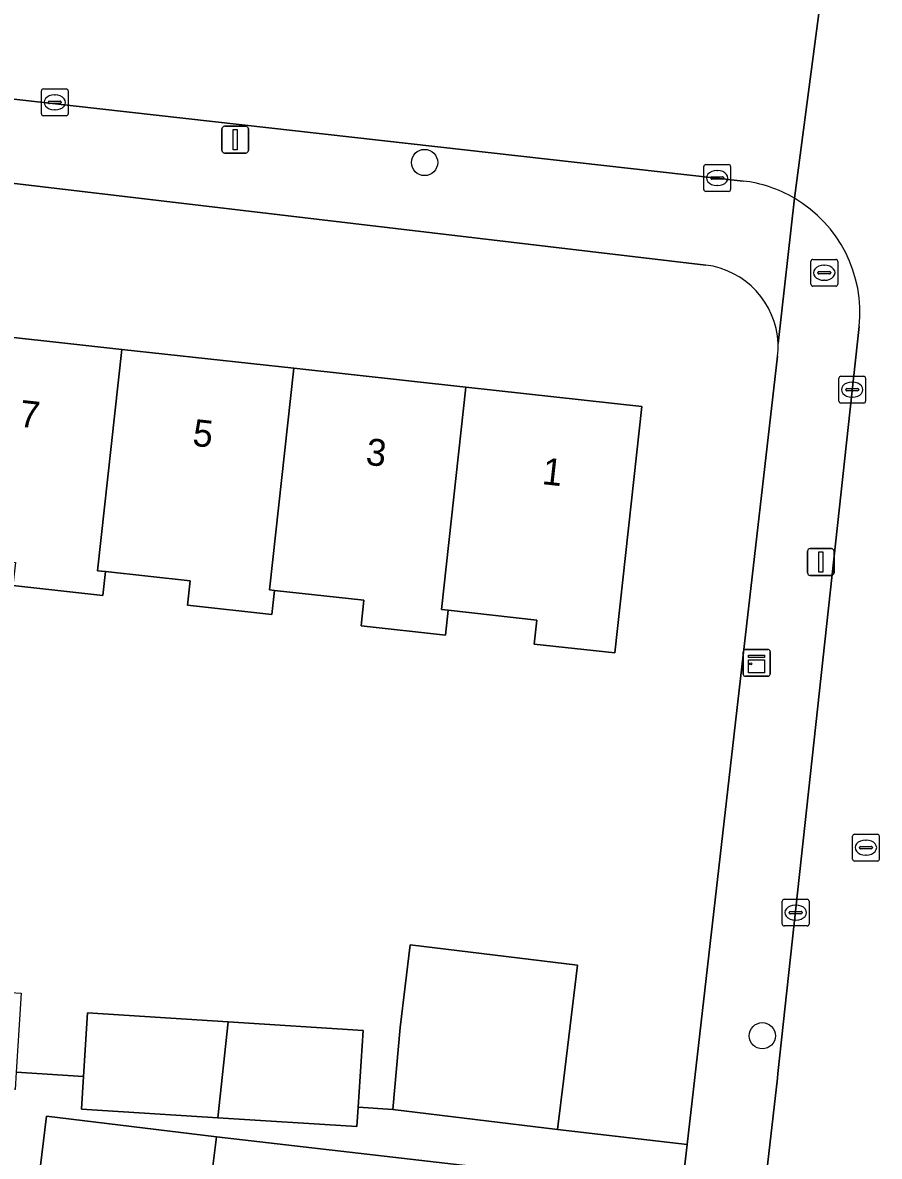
# Model space of a CAD drawing. Extents: x 162026 to 163502, y 387295 to 388169.
# Drawn here: x 162459.23 to 162491.19, y 387747.09 to 387789.36 of the extents above; entities that cross this region are included whole.
import ezdxf

# ---------------------------------------------------------------- set-up
doc = ezdxf.new("R2010")
doc.units = 0
for name, color, linetype in [('IMGEO_Boom', 7, 'Continuous'), ('IMGEO_Brandkraan', 7, 'Continuous'), ('IMGEO_Erf', 7, 'Continuous'), ('IMGEO_Kast', 7, 'Continuous'), ('IMGEO_Kolk', 7, 'Continuous'), ('IMGEO_Lichtmast', 7, 'Continuous'), ('IMGEO_Pand', 7, 'Continuous'), ('IMGEO_Pand_nummerreeks', 7, 'Continuous'), ('IMGEO_Rijbaan_lokaal_open', 7, 'Continuous'), ('IMGEO_Rioolput', 7, 'Continuous'), ('IMGEO_Voetpad_open', 7, 'Continuous')]:
    doc.layers.add(name, color=color, linetype=linetype)

msp = doc.modelspace()

# ---------------------------------------------------------------- linework, layer by layer
at = {"layer": 'IMGEO_Boom'}
for centre in [(162474.222, 387784.145), (162486.821, 387751.584)]:
    msp.add_circle(centre, 0.489, dxfattribs=at)
at = {"layer": 'IMGEO_Brandkraan'}
for p, q in [((162488.631, 387779.606), (162488.631, 387780.458)), ((162488.706, 387780.532), (162489.558, 387780.532)), ((162489.119, 387780.312), (162489.144, 387780.312)), ((162489.632, 387780.458), (162489.632, 387779.606)), ((162488.89, 387780.026), (162488.89, 387780.038)), ((162489.328, 387779.989), (162488.93, 387779.989)), ((162488.933, 387780.075), (162489.331, 387780.075)), ((162489.374, 387780.038), (162489.374, 387780.026)), ((162489.558, 387779.532), (162488.706, 387779.532)), ((162489.142, 387779.752), (162489.117, 387779.752))]:
    msp.add_line(p, q, dxfattribs=at)
for points in [[(162488.631, 387779.606), (162488.631, 387780.458)], [(162488.706, 387780.532), (162489.558, 387780.532)], [(162489.632, 387780.458), (162489.632, 387779.606)], [(162489.558, 387779.532), (162488.706, 387779.532)]]:
    msp.add_lwpolyline(points, dxfattribs=at)
for centre, radius, start, end in [((162488.708, 387780.456), 0.0765, 91.552, 178.448), ((162488.708, 387780.456), 0.0765, 91.552, 178.448), ((162489.556, 387780.456), 0.0765, 1.552, 88.448), ((162489.556, 387780.456), 0.0765, 1.552, 88.448), ((162488.93, 387780.035), 0.0403, 85.8775, 175.7526), ((162488.927, 387780.025), 0.0366, 178.938, 274.7102), ((162489.331, 387780.032), 0.043, 264.8664, 352.4533), ((162489.335, 387780.037), 0.0386, 1.7309, 96.639), ((162488.708, 387779.608), 0.0765, 181.552, 268.448), ((162488.708, 387779.608), 0.0765, 181.552, 268.448), ((162489.556, 387779.608), 0.0765, 271.552, 358.448), ((162489.556, 387779.608), 0.0765, 271.552, 358.448)]:
    msp.add_arc(centre, radius, start, end, dxfattribs=at)
for centre, major_axis, ratio, start_param, end_param in [((162489.118, 387780.032), (-0.387, 0.002), 0.722429, 4.712389, 7.853982), ((162489.143, 387780.032), (-0.39, 0.002), 0.717154, 1.570796, 4.712389)]:
    msp.add_ellipse(centre, major_axis=major_axis, ratio=ratio, start_param=start_param, end_param=end_param, dxfattribs=at)
at = {"layer": 'IMGEO_Erf'}
for points in [[(162484.708, 387780.319), (162438.185, 387785.808), (162360.929, 387806.153), (162306.963, 387812.388)], [(162456.521, 387777.882), (162462.935, 387777.176), (162469.348, 387776.471), (162475.761, 387775.765), (162482.326, 387775.043), (162481.314, 387765.856), (162478.312, 387766.186), (162478.411, 387767.084), (162475.102, 387767.448), (162475, 387766.523), (162471.855, 387766.869), (162471.96, 387767.824), (162468.628, 387768.19), (162468.529, 387767.292), (162465.383, 387767.638), (162465.482, 387768.542), (162462.321, 387768.89), (162462.223, 387768.001), (162458.866, 387768.371)], [(162360.569, 387775.219), (162425, 387768.297), (162427.31, 387767.657), (162435.365, 387763.783), (162433.886, 387752.27), (162448.736, 387751.33), (162448.894, 387753.819), (162454.078, 387753.49), (162459.171, 387753.168), (162458.985, 387750.222), (162461.5, 387750.063), (162461.65, 387752.435), (162466.897, 387752.102), (162471.927, 387751.784), (162471.746, 387748.92), (162473.042, 387748.832), (162473.314, 387751.891), (162473.687, 387754.976), (162479.924, 387754.221), (162479.413, 387750), (162479.181, 387748.088), (162484.018, 387747.533), (162486.062, 387765.339), (162487.392, 387776.92)], [(162483.821, 387745.82), (162466.456, 387747.814), (162466.055, 387744.538)]]:
    msp.add_lwpolyline(points, dxfattribs=at)
for centre, radius, start, end in [((162484.336, 387777.266), 3.076, 2.5424, 83.054), ((162484.345, 387777.269), 3.067, 353.4709, 2.4892)]:
    msp.add_arc(centre, radius, start, end, dxfattribs=at)
at = {"layer": 'IMGEO_Kast'}
for p, q in [((162486.109, 387765.063), (162486.109, 387765.904)), ((162486.109, 387765.904), (162486.109, 387765.063)), ((162486.184, 387765.988), (162487.025, 387765.988)), ((162487.025, 387765.988), (162486.184, 387765.988)), ((162487.109, 387765.913), (162487.109, 387765.072)), ((162487.109, 387765.072), (162487.109, 387765.913)), ((162487.034, 387764.988), (162486.193, 387764.988)), ((162486.193, 387764.988), (162487.034, 387764.988))]:
    msp.add_line(p, q, dxfattribs=at)
for points in [[(162486.304, 387765.778), (162486.904, 387765.778), (162486.904, 387765.693), (162486.304, 387765.693), (162486.304, 387765.778)], [(162486.304, 387765.603), (162486.904, 387765.603), (162486.904, 387765.114), (162486.304, 387765.114), (162486.304, 387765.603)]]:
    msp.add_lwpolyline(points, dxfattribs=at)
msp.add_circle((162486.388, 387765.452), 0.0377, dxfattribs=at)
for centre, start, end in [((162486.187, 387765.91), 92.4484, 184.2845), ((162486.187, 387765.91), 92.4484, 184.2845), ((162487.031, 387765.91), 2.4484, 94.2845), ((162487.031, 387765.91), 2.4484, 94.2845), ((162486.187, 387765.066), 182.4484, 274.2845), ((162486.187, 387765.066), 182.4484, 274.2845), ((162487.031, 387765.066), 272.4484, 4.2845), ((162487.031, 387765.066), 272.4484, 4.2845)]:
    msp.add_arc(centre, 0.0779, start, end, dxfattribs=at)
at = {"layer": 'IMGEO_Kolk'}
for p, q in [((162459.926, 387785.96), (162459.926, 387786.812)), ((162460.001, 387786.886), (162460.853, 387786.886)), ((162460.414, 387786.666), (162460.439, 387786.666)), ((162460.927, 387786.812), (162460.927, 387785.96)), ((162460.185, 387786.38), (162460.185, 387786.392)), ((162460.623, 387786.343), (162460.225, 387786.343)), ((162460.228, 387786.429), (162460.626, 387786.429)), ((162460.669, 387786.392), (162460.669, 387786.38)), ((162460.853, 387785.886), (162460.001, 387785.886)), ((162460.437, 387786.106), (162460.412, 387786.106)), ((162484.713, 387784.065), (162485.565, 387784.065)), ((162484.638, 387783.139), (162484.638, 387783.991)), ((162485.126, 387783.845), (162485.151, 387783.845)), ((162485.639, 387783.991), (162485.639, 387783.139)), ((162484.897, 387783.559), (162484.897, 387783.571)), ((162485.335, 387783.522), (162484.937, 387783.522)), ((162484.94, 387783.608), (162485.338, 387783.608)), ((162485.149, 387783.285), (162485.124, 387783.285)), ((162485.381, 387783.571), (162485.381, 387783.559)), ((162485.565, 387783.065), (162484.713, 387783.065)), ((162489.675, 387775.248), (162489.675, 387776.1)), ((162489.75, 387776.174), (162490.602, 387776.174)), ((162490.676, 387776.1), (162490.676, 387775.248)), ((162489.934, 387775.668), (162489.934, 387775.68)), ((162490.372, 387775.631), (162489.974, 387775.631)), ((162489.977, 387775.717), (162490.375, 387775.717)), ((162490.163, 387775.954), (162490.188, 387775.954)), ((162490.418, 387775.68), (162490.418, 387775.668)), ((162490.602, 387775.174), (162489.75, 387775.174)), ((162490.186, 387775.394), (162490.161, 387775.394)), ((162487.565, 387755.751), (162487.565, 387756.603)), ((162487.64, 387756.677), (162488.492, 387756.677)), ((162488.566, 387756.603), (162488.566, 387755.751)), ((162487.824, 387756.171), (162487.824, 387756.183)), ((162487.867, 387756.22), (162488.265, 387756.22)), ((162488.053, 387756.457), (162488.078, 387756.457)), ((162488.308, 387756.183), (162488.308, 387756.171)), ((162488.262, 387756.134), (162487.864, 387756.134)), ((162488.076, 387755.897), (162488.051, 387755.897)), ((162488.492, 387755.677), (162487.64, 387755.677))]:
    msp.add_line(p, q, dxfattribs=at)
for points in [[(162459.926, 387785.96), (162459.926, 387786.812)], [(162460.001, 387786.886), (162460.853, 387786.886)], [(162460.927, 387786.812), (162460.927, 387785.96)], [(162460.853, 387785.886), (162460.001, 387785.886)], [(162484.713, 387784.065), (162485.565, 387784.065)], [(162484.638, 387783.139), (162484.638, 387783.991)], [(162485.639, 387783.991), (162485.639, 387783.139)], [(162485.565, 387783.065), (162484.713, 387783.065)], [(162489.675, 387775.248), (162489.675, 387776.1)], [(162489.75, 387776.174), (162490.602, 387776.174)], [(162490.676, 387776.1), (162490.676, 387775.248)], [(162490.602, 387775.174), (162489.75, 387775.174)], [(162487.565, 387755.751), (162487.565, 387756.603)], [(162487.64, 387756.677), (162488.492, 387756.677)], [(162488.566, 387756.603), (162488.566, 387755.751)], [(162488.492, 387755.677), (162487.64, 387755.677)]]:
    msp.add_lwpolyline(points, dxfattribs=at)
for centre, radius, start, end in [((162460.003, 387786.81), 0.0765, 91.552, 178.448), ((162460.003, 387786.81), 0.0765, 91.552, 178.448), ((162460.851, 387786.81), 0.0765, 1.552, 88.448), ((162460.851, 387786.81), 0.0765, 1.552, 88.448), ((162460.225, 387786.389), 0.0403, 85.8775, 175.7526), ((162460.222, 387786.379), 0.0366, 178.938, 274.7102), ((162460.626, 387786.386), 0.043, 264.8664, 352.4533), ((162460.63, 387786.391), 0.0386, 1.7309, 96.639), ((162460.003, 387785.962), 0.0765, 181.552, 268.448), ((162460.003, 387785.962), 0.0765, 181.552, 268.448), ((162460.851, 387785.962), 0.0765, 271.552, 358.448), ((162460.851, 387785.962), 0.0765, 271.552, 358.448), ((162484.715, 387783.989), 0.0765, 91.552, 178.448), ((162484.715, 387783.989), 0.0765, 91.552, 178.448), ((162485.563, 387783.989), 0.0765, 1.552, 88.448), ((162485.563, 387783.989), 0.0765, 1.552, 88.448), ((162484.937, 387783.568), 0.0403, 85.8775, 175.7526), ((162484.934, 387783.558), 0.0366, 178.938, 274.7102), ((162485.338, 387783.565), 0.043, 264.8664, 352.4533), ((162485.342, 387783.57), 0.0386, 1.7309, 96.639), ((162484.715, 387783.141), 0.0765, 181.552, 268.448), ((162484.715, 387783.141), 0.0765, 181.552, 268.448), ((162485.563, 387783.141), 0.0765, 271.552, 358.448), ((162485.563, 387783.141), 0.0765, 271.552, 358.448), ((162489.752, 387776.098), 0.0765, 91.552, 178.448), ((162489.752, 387776.098), 0.0765, 91.552, 178.448), ((162490.6, 387776.098), 0.0765, 1.552, 88.448), ((162490.6, 387776.098), 0.0765, 1.552, 88.448), ((162489.974, 387775.677), 0.0403, 85.8775, 175.7526), ((162489.971, 387775.667), 0.0366, 178.938, 274.7102), ((162490.375, 387775.674), 0.043, 264.8664, 352.4533), ((162490.379, 387775.679), 0.0386, 1.7309, 96.639), ((162489.752, 387775.25), 0.0765, 181.552, 268.448), ((162489.752, 387775.25), 0.0765, 181.552, 268.448), ((162490.6, 387775.25), 0.0765, 271.552, 358.448), ((162490.6, 387775.25), 0.0765, 271.552, 358.448), ((162487.642, 387756.601), 0.0765, 91.552, 178.448), ((162487.642, 387756.601), 0.0765, 91.552, 178.448), ((162488.49, 387756.601), 0.0765, 1.552, 88.448), ((162488.49, 387756.601), 0.0765, 1.552, 88.448), ((162487.864, 387756.18), 0.0403, 85.8775, 175.7526), ((162487.861, 387756.17), 0.0366, 178.938, 274.7102), ((162488.265, 387756.177), 0.043, 264.8664, 352.4533), ((162488.269, 387756.182), 0.0386, 1.7309, 96.639), ((162487.642, 387755.753), 0.0765, 181.552, 268.448), ((162487.642, 387755.753), 0.0765, 181.552, 268.448), ((162488.49, 387755.753), 0.0765, 271.552, 358.448), ((162488.49, 387755.753), 0.0765, 271.552, 358.448)]:
    msp.add_arc(centre, radius, start, end, dxfattribs=at)
for centre, major_axis, ratio, start_param, end_param in [((162460.413, 387786.386), (-0.387, 0.002), 0.722429, 4.712389, 7.853982), ((162460.438, 387786.386), (-0.39, 0.002), 0.717154, 1.570796, 4.712389), ((162485.125, 387783.565), (-0.387, 0.002), 0.722429, 4.712389, 7.853982), ((162485.15, 387783.565), (-0.39, 0.002), 0.717154, 1.570796, 4.712389), ((162490.162, 387775.674), (-0.387, 0.002), 0.722429, 4.712389, 7.853982), ((162490.187, 387775.674), (-0.39, 0.002), 0.717154, 1.570796, 4.712389), ((162488.052, 387756.177), (-0.387, 0.002), 0.722429, 4.712389, 7.853982), ((162488.077, 387756.177), (-0.39, 0.002), 0.717154, 1.570796, 4.712389)]:
    msp.add_ellipse(centre, major_axis=major_axis, ratio=ratio, start_param=start_param, end_param=end_param, dxfattribs=at)
at = {"layer": 'IMGEO_Lichtmast'}
for p, q in [((162466.662, 387784.596), (162466.662, 387785.396)), ((162466.662, 387785.396), (162466.662, 387784.596)), ((162466.762, 387785.496), (162467.552, 387785.496)), ((162467.552, 387785.496), (162466.762, 387785.496)), ((162467.652, 387785.396), (162467.652, 387784.596)), ((162467.652, 387784.596), (162467.652, 387785.396)), ((162467.552, 387784.496), (162466.762, 387784.496)), ((162466.762, 387784.496), (162467.552, 387784.496)), ((162488.607, 387769.749), (162489.397, 387769.749)), ((162489.397, 387769.749), (162488.607, 387769.749)), ((162488.507, 387768.849), (162488.507, 387769.649)), ((162488.507, 387769.649), (162488.507, 387768.849)), ((162489.497, 387769.649), (162489.497, 387768.849)), ((162489.497, 387768.849), (162489.497, 387769.649)), ((162489.397, 387768.749), (162488.607, 387768.749)), ((162488.607, 387768.749), (162489.397, 387768.749))]:
    msp.add_line(p, q, dxfattribs=at)
for points in [[(162467.082, 387785.371), (162467.232, 387785.371), (162467.232, 387784.621), (162467.082, 387784.621), (162467.082, 387785.371)], [(162488.927, 387769.624), (162489.077, 387769.624), (162489.077, 387768.874), (162488.927, 387768.874), (162488.927, 387769.624)]]:
    msp.add_lwpolyline(points, dxfattribs=at)
for centre, start, end in [((162466.762, 387785.396), 90, 180), ((162466.762, 387785.396), 90, 180), ((162467.552, 387785.396), 0, 90), ((162467.552, 387785.396), 360, 90), ((162466.762, 387784.596), 180, 270), ((162466.762, 387784.596), 180, 270), ((162467.552, 387784.596), 270, 0), ((162467.552, 387784.596), 270, 0), ((162488.607, 387769.649), 90, 180), ((162488.607, 387769.649), 90, 180), ((162489.397, 387769.649), 0, 90), ((162489.397, 387769.649), 360, 90), ((162488.607, 387768.849), 180, 270), ((162488.607, 387768.849), 180, 270), ((162489.397, 387768.849), 270, 0), ((162489.397, 387768.849), 270, 0)]:
    msp.add_arc(centre, 0.1, start, end, dxfattribs=at)
at = {"layer": 'IMGEO_Pand'}
for points in [[(162455.683, 387769.595), (162458.961, 387769.234), (162458.866, 387768.371), (162462.223, 387768.001), (162462.321, 387768.89), (162462.027, 387768.922), (162462.935, 387777.176), (162456.521, 387777.882)], [(162462.027, 387768.922), (162462.321, 387768.89), (162465.482, 387768.542), (162465.383, 387767.638), (162468.529, 387767.292), (162468.628, 387768.19), (162468.439, 387768.211), (162469.348, 387776.471), (162462.935, 387777.176)], [(162475.761, 387775.765), (162469.348, 387776.471), (162468.439, 387768.211), (162468.628, 387768.19), (162471.96, 387767.824), (162471.855, 387766.869), (162475, 387766.523), (162475.102, 387767.448), (162474.849, 387767.476)], [(162474.849, 387767.476), (162475.102, 387767.448), (162478.411, 387767.084), (162478.312, 387766.186), (162481.314, 387765.856), (162482.326, 387775.043), (162475.761, 387775.765)], [(162479.924, 387754.221), (162473.687, 387754.976), (162473.314, 387751.891), (162473.042, 387748.832), (162479.181, 387748.088), (162479.413, 387750)], [(162466.897, 387752.102), (162461.65, 387752.435), (162461.5, 387750.063), (162461.423, 387748.849), (162466.51, 387748.527)], [(162471.927, 387751.784), (162466.897, 387752.102), (162466.51, 387748.527), (162471.7, 387748.198), (162471.746, 387748.92)], [(162466.456, 387747.814), (162460.124, 387748.59), (162459.722, 387745.315), (162459.921, 387745.291), (162466.055, 387744.538)]]:
    msp.add_lwpolyline(points, close=True, dxfattribs=at)
at = {"layer": 'IMGEO_Rijbaan_lokaal_open'}
for points in [[(162488.017, 387782.814), (162488.971, 387789.985), (162488.847, 387789.999), (162485.508, 387790.382), (162447.347, 387794.755), (162443.597, 387795.248)], [(162488.971, 387789.985), (162488.017, 387782.814)], [(162438.109, 387788.995), (162443.286, 387788.255), (162444.4, 387788.13), (162486.102, 387783.454)], [(162490.431, 387778.03), (162487.406, 387750.172), (162487.386, 387750), (162486.537, 387742.661), (162484.548, 387725.474)]]:
    msp.add_lwpolyline(points, dxfattribs=at)
for centre, start, end in [((162485.531, 387778.559), 59.6993, 83.3411), ((162485.532, 387778.559), 353.8392, 59.7117)]:
    msp.add_arc(centre, 4.928, start, end, dxfattribs=at)
at = {"layer": 'IMGEO_Rioolput'}
for p, q in [((162490.185, 387758.174), (162490.185, 387759.026)), ((162490.26, 387759.1), (162491.112, 387759.1)), ((162490.673, 387758.88), (162490.698, 387758.88)), ((162491.186, 387759.026), (162491.186, 387758.174)), ((162490.444, 387758.594), (162490.444, 387758.606)), ((162490.882, 387758.557), (162490.484, 387758.557)), ((162490.487, 387758.643), (162490.885, 387758.643)), ((162490.696, 387758.32), (162490.671, 387758.32)), ((162490.928, 387758.606), (162490.928, 387758.594)), ((162491.112, 387758.1), (162490.26, 387758.1))]:
    msp.add_line(p, q, dxfattribs=at)
for points in [[(162490.185, 387758.174), (162490.185, 387759.026)], [(162490.26, 387759.1), (162491.112, 387759.1)], [(162491.186, 387759.026), (162491.186, 387758.174)], [(162491.112, 387758.1), (162490.26, 387758.1)]]:
    msp.add_lwpolyline(points, dxfattribs=at)
for centre, radius, start, end in [((162490.262, 387759.024), 0.0765, 91.552, 178.448), ((162490.262, 387759.024), 0.0765, 91.552, 178.448), ((162491.11, 387759.024), 0.0765, 1.552, 88.448), ((162491.11, 387759.024), 0.0765, 1.552, 88.448), ((162490.484, 387758.603), 0.0403, 85.8775, 175.7526), ((162490.481, 387758.593), 0.0366, 178.938, 274.7102), ((162490.885, 387758.6), 0.043, 264.8664, 352.4533), ((162490.889, 387758.605), 0.0386, 1.7309, 96.639), ((162490.262, 387758.176), 0.0765, 181.552, 268.448), ((162490.262, 387758.176), 0.0765, 181.552, 268.448), ((162491.11, 387758.176), 0.0765, 271.552, 358.448), ((162491.11, 387758.176), 0.0765, 271.552, 358.448)]:
    msp.add_arc(centre, radius, start, end, dxfattribs=at)
for centre, major_axis, ratio, start_param, end_param in [((162490.672, 387758.6), (-0.387, 0.002), 0.722429, 4.712389, 7.853982), ((162490.697, 387758.6), (-0.39, 0.002), 0.717154, 1.570796, 4.712389)]:
    msp.add_ellipse(centre, major_axis=major_axis, ratio=ratio, start_param=start_param, end_param=end_param, dxfattribs=at)
at = {"layer": 'IMGEO_Voetpad_open'}
for points in [[(162356.078, 387809.716), (162315.741, 387814.416), (162303.178, 387815.842), (162302.745, 387811.357), (162304.731, 387812.656), (162306.963, 387812.388), (162360.929, 387806.153), (162438.185, 387785.808), (162484.708, 387780.319)], [(162486.102, 387783.454), (162444.4, 387788.13), (162443.286, 387788.255), (162438.109, 387788.995)], [(162487.409, 387777.402), (162488.017, 387782.814)], [(162488.017, 387782.814), (162487.409, 387777.402)], [(162484.548, 387725.474), (162486.537, 387742.661), (162487.386, 387750), (162487.406, 387750.172), (162490.431, 387778.03)], [(162487.392, 387776.92), (162486.062, 387765.339), (162484.018, 387747.533), (162483.821, 387745.82), (162478.34, 387698.075), (162471.82, 387639.553), (162471.648, 387638.013), (162471.035, 387632.515)], [(162459.722, 387745.315), (162460.124, 387748.59), (162466.456, 387747.814), (162483.821, 387745.82), (162484.018, 387747.533), (162479.181, 387748.088), (162473.042, 387748.832), (162471.746, 387748.92), (162471.7, 387748.198), (162466.51, 387748.527), (162461.423, 387748.849), (162461.5, 387750.063), (162458.985, 387750.222), (162458.944, 387749.582), (162453.694, 387749.915), (162448.667, 387750.233), (162448.736, 387751.33), (162433.886, 387752.27), (162435.365, 387763.783), (162427.31, 387767.657), (162425, 387768.297), (162360.569, 387775.219)]]:
    msp.add_lwpolyline(points, dxfattribs=at)
for centre, radius, start, end in [((162485.531, 387778.559), 4.928, 59.6993, 83.3411), ((162485.532, 387778.559), 4.928, 353.8392, 59.7117), ((162484.336, 387777.266), 3.076, 2.5424, 83.054), ((162484.345, 387777.269), 3.067, 353.4709, 2.4892)]:
    msp.add_arc(centre, radius, start, end, dxfattribs=at)

# ---------------------------------------------------------------- texts
at = {"layer": 'IMGEO_Pand_nummerreeks'}
for s, p in [('7', (162459.073, 387774.301)), ('5', (162465.536, 387773.59)), ('3', (162471.999, 387772.879)), ('1', (162478.575, 387772.156))]:
    msp.add_text(s, height=1, rotation=353.7219, dxfattribs=at).set_placement(p)

doc.saveas('drawing.dxf')
